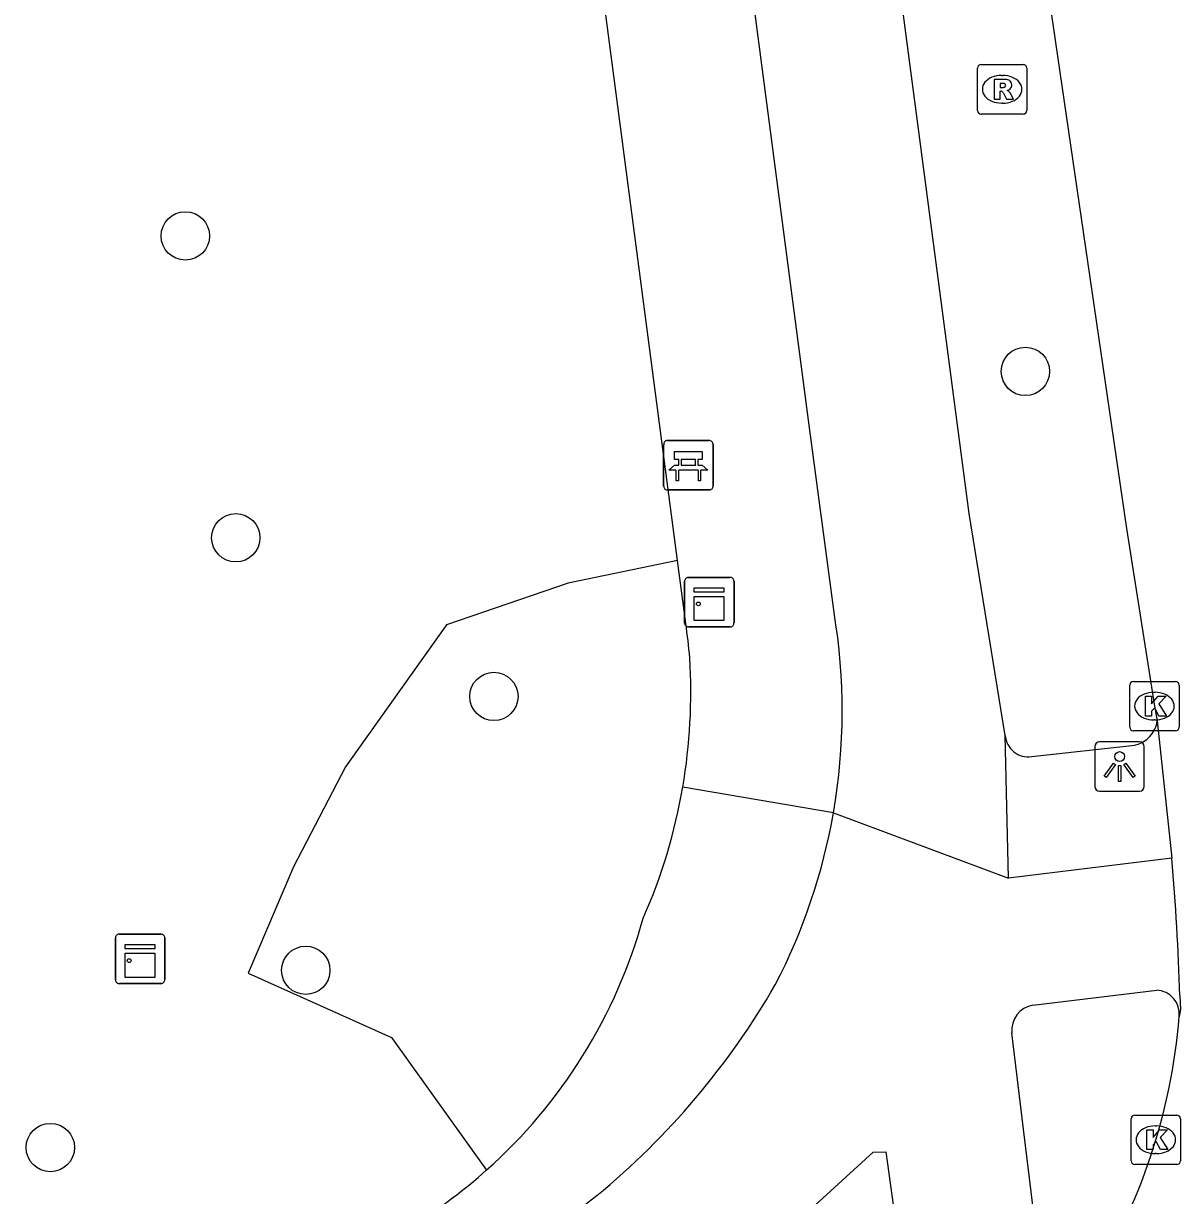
# Model space of a CAD drawing. Extents: x 160557 to 161245, y 385330 to 386505.
# Drawn here: x 161084.43 to 161107.84, y 386173.3 to 386197 of the extents above; entities that cross this region are included whole.
import ezdxf

# ---------------------------------------------------------------- set-up
doc = ezdxf.new("R2010")
doc.units = 0
for name, color, linetype in [('IMGEO_Bank', 7, 'Continuous'), ('IMGEO_Boom', 7, 'Continuous'), ('IMGEO_Fietspad_gesloten', 7, 'Continuous'), ('IMGEO_Groenvoorziening', 7, 'Continuous'), ('IMGEO_Kast', 7, 'Continuous'), ('IMGEO_Kolk', 7, 'Continuous'), ('IMGEO_Lichtpunt', 7, 'Continuous'), ('IMGEO_Rijbaan_regionaal_gesloten', 7, 'Continuous'), ('IMGEO_Rioolput', 7, 'Continuous'), ('IMGEO_Voetpad_gesloten', 7, 'Continuous'), ('IMGEO_Voetpad_open', 7, 'Continuous')]:
    doc.layers.add(name, color=color, linetype=linetype)

msp = doc.modelspace()

# ---------------------------------------------------------------- linework, layer by layer
at = {"layer": 'IMGEO_Bank'}
for p, q in [((161097.461, 386188.568), (161098.302, 386188.568)), ((161098.302, 386188.568), (161097.461, 386188.568)), ((161097.386, 386187.643), (161097.386, 386188.484)), ((161097.386, 386188.484), (161097.386, 386187.643)), ((161098.386, 386188.493), (161098.386, 386187.652)), ((161098.386, 386187.652), (161098.386, 386188.493)), ((161097.695, 386188.074), (161097.695, 386188.18)), ((161097.739, 386188.18), (161097.739, 386188.074)), ((161098.027, 386188.186), (161097.745, 386188.186)), ((161097.745, 386188.068), (161098.027, 386188.068)), ((161098.033, 386188.074), (161098.033, 386188.18)), ((161098.077, 386188.18), (161098.077, 386188.074)), ((161098.083, 386187.966), (161097.69, 386187.966)), ((161098.311, 386187.568), (161097.47, 386187.568)), ((161097.47, 386187.568), (161098.311, 386187.568))]:
    msp.add_line(p, q, dxfattribs=at)
for points in [[(161097.689, 386188.186), (161097.603, 386188.186), (161097.603, 386188.347), (161098.166, 386188.347), (161098.166, 386188.186), (161098.083, 386188.186)], [(161097.633, 386187.966), (161097.491, 386187.966), (161097.603, 386188.068), (161097.689, 386188.068)], [(161098.083, 386188.068), (161098.166, 386188.068), (161098.278, 386187.966), (161098.139, 386187.966)], [(161097.683, 386187.959), (161097.683, 386187.752), (161097.64, 386187.752), (161097.64, 386187.959)], [(161098.133, 386187.959), (161098.133, 386187.752), (161098.089, 386187.752), (161098.089, 386187.959)]]:
    msp.add_lwpolyline(points, dxfattribs=at)
for centre, radius, start, end in [((161097.464, 386188.49), 0.0779, 92.4484, 184.2845), ((161097.464, 386188.49), 0.0779, 92.4484, 184.2845), ((161098.308, 386188.49), 0.0779, 2.4484, 94.2845), ((161098.308, 386188.49), 0.0779, 2.4484, 94.2845), ((161097.688, 386188.179), 0.00671, 2.8957, 87.1043), ((161097.688, 386188.075), 0.00671, 272.8957, 357.1043), ((161097.745, 386188.179), 0.00671, 92.8957, 177.1043), ((161097.745, 386188.075), 0.00671, 182.8957, 267.1043), ((161098.027, 386188.179), 0.00671, 2.8957, 87.1043), ((161098.027, 386188.075), 0.00671, 272.8957, 357.1043), ((161098.084, 386188.179), 0.00671, 92.8957, 177.1043), ((161098.084, 386188.075), 0.00671, 182.8957, 267.1043), ((161097.633, 386187.959), 0.00671, 2.8957, 87.1043), ((161097.69, 386187.959), 0.00671, 92.8957, 177.1043), ((161098.082, 386187.959), 0.00671, 2.8957, 87.1043), ((161098.139, 386187.959), 0.00671, 92.8957, 177.1043), ((161097.464, 386187.646), 0.0779, 182.4484, 274.2845), ((161097.464, 386187.646), 0.0779, 182.4484, 274.2845), ((161098.308, 386187.646), 0.0779, 272.4484, 4.2845), ((161098.308, 386187.646), 0.0779, 272.4484, 4.2845)]:
    msp.add_arc(centre, radius, start, end, dxfattribs=at)
at = {"layer": 'IMGEO_Boom'}
for centre in [(161087.709, 386192.705), (161104.704, 386189.966), (161088.73, 386186.602), (161093.951, 386183.393), (161090.146, 386177.856), (161084.978, 386174.272)]:
    msp.add_circle(centre, 0.489, dxfattribs=at)
at = {"layer": 'IMGEO_Fietspad_gesloten'}
for points in [[(161100.833, 386185.089), (161100.316, 386188.979), (161089.26, 386273.118), (161086.241, 386295.246), (161086.079, 386296.166), (161084.286, 386305.882), (161083.729, 386308.669), (161083.216, 386310.933), (161081.816, 386315.743), (161080.881, 386318.658), (161079.887, 386321.461), (161078.711, 386324.52), (161077.526, 386327.456), (161070.293, 386345.132)], [(161104.297, 386182.605), (161103.567, 386187.092), (161088.889, 386298.451), (161087.19, 386307.026), (161085.848, 386312.903)], [(161104.363, 386179.719), (161104.297, 386182.605)], [(161100.821, 386181.042), (161104.363, 386179.719)], [(161107.666, 386180.122), (161104.363, 386179.719)], [(161104.856, 386177.153), (161107.363, 386177.455)], [(161105.043, 386171.604), (161104.946, 386172.331), (161104.663, 386174.644), (161104.429, 386176.593)], [(161098.806, 386171.604), (161101.625, 386174.179), (161101.878, 386174.182), (161102.618, 386168.878)]]:
    msp.add_lwpolyline(points, dxfattribs=at)
for centre, radius, start, end in [((161089.01, 386183.101), 11.989, 350.113, 9.5472), ((161089.012, 386183.102), 11.988, 332.4812, 350.1063), ((161086.165, 386185.324), 15.553, 309.3725, 330.0657), ((161107.332, 386176.971), 0.485, 353.9153, 86.3459), ((161104.94, 386176.646), 0.513, 99.3748, 185.9742), ((161085.127, 386186.834), 17.38, 286.0128, 308.8593)]:
    msp.add_arc(centre, radius, start, end, dxfattribs=at)
at = {"layer": 'IMGEO_Groenvoorziening'}
msp.add_lwpolyline([(161097.665, 386186.145), (161095.455, 386185.684), (161092.99, 386184.842), (161090.946, 386181.969), (161089.895, 386179.951), (161088.978, 386177.799), (161091.881, 386176.498), (161093.799, 386173.812)], dxfattribs=at)
at = {"layer": 'IMGEO_Kast'}
for p, q in [((161097.809, 386184.875), (161097.809, 386185.716)), ((161097.809, 386185.716), (161097.809, 386184.875)), ((161097.884, 386185.8), (161098.725, 386185.8)), ((161098.725, 386185.8), (161097.884, 386185.8)), ((161098.809, 386185.725), (161098.809, 386184.884)), ((161098.809, 386184.884), (161098.809, 386185.725)), ((161098.734, 386184.8), (161097.893, 386184.8)), ((161097.893, 386184.8), (161098.734, 386184.8)), ((161086.369, 386178.587), (161087.21, 386178.587)), ((161087.21, 386178.587), (161086.369, 386178.587)), ((161086.294, 386177.662), (161086.294, 386178.503)), ((161086.294, 386178.503), (161086.294, 386177.662)), ((161087.294, 386178.512), (161087.294, 386177.671)), ((161087.294, 386177.671), (161087.294, 386178.512)), ((161087.219, 386177.587), (161086.378, 386177.587)), ((161086.378, 386177.587), (161087.219, 386177.587))]:
    msp.add_line(p, q, dxfattribs=at)
for points in [[(161098.004, 386185.59), (161098.604, 386185.59), (161098.604, 386185.505), (161098.004, 386185.505), (161098.004, 386185.59)], [(161098.004, 386185.415), (161098.604, 386185.415), (161098.604, 386184.926), (161098.004, 386184.926), (161098.004, 386185.415)], [(161086.489, 386178.377), (161087.089, 386178.377), (161087.089, 386178.292), (161086.489, 386178.292), (161086.489, 386178.377)], [(161086.489, 386178.202), (161087.089, 386178.202), (161087.089, 386177.713), (161086.489, 386177.713), (161086.489, 386178.202)]]:
    msp.add_lwpolyline(points, dxfattribs=at)
for centre in [(161098.088, 386185.264), (161086.573, 386178.051)]:
    msp.add_circle(centre, 0.0377, dxfattribs=at)
for centre, start, end in [((161097.887, 386185.722), 92.4484, 184.2845), ((161097.887, 386185.722), 92.4484, 184.2845), ((161098.731, 386185.722), 2.4484, 94.2845), ((161098.731, 386185.722), 2.4484, 94.2845), ((161097.887, 386184.878), 182.4484, 274.2845), ((161097.887, 386184.878), 182.4484, 274.2845), ((161098.731, 386184.878), 272.4484, 4.2845), ((161098.731, 386184.878), 272.4484, 4.2845), ((161086.372, 386178.509), 92.4484, 184.2845), ((161086.372, 386178.509), 92.4484, 184.2845), ((161087.216, 386178.509), 2.4484, 94.2845), ((161087.216, 386178.509), 2.4484, 94.2845), ((161086.372, 386177.665), 182.4484, 274.2845), ((161086.372, 386177.665), 182.4484, 274.2845), ((161087.216, 386177.665), 272.4484, 4.2845), ((161087.216, 386177.665), 272.4484, 4.2845)]:
    msp.add_arc(centre, 0.0779, start, end, dxfattribs=at)
at = {"layer": 'IMGEO_Kolk'}
for p, q in [((161106.814, 386182.771), (161106.814, 386183.623)), ((161106.889, 386183.697), (161107.741, 386183.697)), ((161107.815, 386183.623), (161107.815, 386182.771)), ((161107.302, 386183.477), (161107.327, 386183.477)), ((161107.325, 386182.917), (161107.3, 386182.917)), ((161107.741, 386182.697), (161106.889, 386182.697)), ((161106.842, 386174.003), (161106.842, 386174.855)), ((161106.917, 386174.929), (161107.769, 386174.929)), ((161107.843, 386174.855), (161107.843, 386174.003)), ((161107.33, 386174.709), (161107.355, 386174.709)), ((161107.353, 386174.149), (161107.328, 386174.149)), ((161107.769, 386173.929), (161106.917, 386173.929))]:
    msp.add_line(p, q, dxfattribs=at)
for points in [[(161106.814, 386182.771), (161106.814, 386183.623)], [(161106.889, 386183.697), (161107.741, 386183.697)], [(161107.815, 386183.623), (161107.815, 386182.771)], [(161107.135, 386183.397), (161107.258, 386183.397), (161107.258, 386183.246), (161107.388, 386183.397), (161107.552, 386183.397), (161107.406, 386183.246), (161107.559, 386182.997), (161107.407, 386182.997), (161107.322, 386183.161), (161107.258, 386183.094), (161107.258, 386182.997), (161107.135, 386182.997), (161107.135, 386183.397)], [(161107.741, 386182.697), (161106.889, 386182.697)], [(161106.842, 386174.003), (161106.842, 386174.855)], [(161106.917, 386174.929), (161107.769, 386174.929)], [(161107.843, 386174.855), (161107.843, 386174.003)], [(161107.163, 386174.629), (161107.286, 386174.629), (161107.286, 386174.478), (161107.416, 386174.629), (161107.58, 386174.629), (161107.434, 386174.478), (161107.587, 386174.229), (161107.435, 386174.229), (161107.35, 386174.393), (161107.286, 386174.326), (161107.286, 386174.229), (161107.163, 386174.229), (161107.163, 386174.629)], [(161107.769, 386173.929), (161106.917, 386173.929)]]:
    msp.add_lwpolyline(points, dxfattribs=at)
for centre, start, end in [((161106.891, 386183.621), 91.552, 178.448), ((161106.891, 386183.621), 91.552, 178.448), ((161107.739, 386183.621), 1.552, 88.448), ((161107.739, 386183.621), 1.552, 88.448), ((161106.891, 386182.773), 181.552, 268.448), ((161106.891, 386182.773), 181.552, 268.448), ((161107.739, 386182.773), 271.552, 358.448), ((161107.739, 386182.773), 271.552, 358.448), ((161106.919, 386174.853), 91.552, 178.448), ((161106.919, 386174.853), 91.552, 178.448), ((161107.767, 386174.853), 1.552, 88.448), ((161107.767, 386174.853), 1.552, 88.448), ((161106.919, 386174.005), 181.552, 268.448), ((161106.919, 386174.005), 181.552, 268.448), ((161107.767, 386174.005), 271.552, 358.448), ((161107.767, 386174.005), 271.552, 358.448)]:
    msp.add_arc(centre, 0.0765, start, end, dxfattribs=at)
for centre, major_axis, ratio, start_param, end_param in [((161107.301, 386183.197), (-0.387, 0.002), 0.722429, 4.712389, 7.853982), ((161107.326, 386183.197), (-0.39, 0.002), 0.717154, 1.570796, 4.712389), ((161107.329, 386174.429), (-0.387, 0.002), 0.722429, 4.712389, 7.853982), ((161107.354, 386174.429), (-0.39, 0.002), 0.717154, 1.570796, 4.712389)]:
    msp.add_ellipse(centre, major_axis=major_axis, ratio=ratio, start_param=start_param, end_param=end_param, dxfattribs=at)
at = {"layer": 'IMGEO_Lichtpunt'}
for p, q in [((161106.112, 386182.38), (161106.112, 386181.573)), ((161106.112, 386182.38), (161106.112, 386181.573)), ((161107.014, 386182.475), (161106.206, 386182.475)), ((161107.014, 386182.475), (161106.206, 386182.475)), ((161107.108, 386181.573), (161107.108, 386182.38)), ((161107.108, 386181.573), (161107.108, 386182.38)), ((161106.206, 386181.479), (161107.014, 386181.479)), ((161106.206, 386181.479), (161107.014, 386181.479))]:
    msp.add_line(p, q, dxfattribs=at)
for points in [[(161106.486, 386182.044), (161106.525, 386182.016), (161106.337, 386181.754), (161106.299, 386181.781), (161106.486, 386182.044)], [(161106.588, 386181.996), (161106.635, 386181.996), (161106.635, 386181.674), (161106.588, 386181.674), (161106.588, 386181.996)], [(161106.698, 386182.016), (161106.736, 386182.043), (161106.923, 386181.781), (161106.884, 386181.753), (161106.698, 386182.016)]]:
    msp.add_lwpolyline(points, dxfattribs=at)
msp.add_circle((161106.611, 386182.178), 0.0994, dxfattribs=at)
for centre, start, end in [((161106.206, 386182.38), 90, 180), ((161106.206, 386182.38), 90, 180), ((161107.014, 386182.38), 0, 90), ((161107.014, 386182.38), 0, 90), ((161106.206, 386181.573), 180, 270), ((161106.206, 386181.573), 180, 270), ((161107.014, 386181.573), 270, 0), ((161107.014, 386181.573), 270, 360)]:
    msp.add_arc(centre, 0.0946, start, end, dxfattribs=at)
at = {"layer": 'IMGEO_Rijbaan_regionaal_gesloten'}
for points in [[(161098.042, 386252.048), (161098.078, 386251.208), (161099.239, 386241.761), (161101.721, 386222.134), (161102.647, 386214.849), (161106.751, 386186.787), (161107.315, 386183.197), (161107.372, 386182.902)], [(161107.372, 386182.902), (161107.666, 386180.122)], [(161107.83, 386177.344), (161107.84, 386177.061), (161107.814, 386176.92)]]:
    msp.add_lwpolyline(points, dxfattribs=at)
for centre, radius, start, end in [((161058.818, 386175.844), 49.035, 1.7525, 5.0046), ((161095.79, 386177.904), 12.065, 327.7685, 355.3238)]:
    msp.add_arc(centre, radius, start, end, dxfattribs=at)
at = {"layer": 'IMGEO_Rioolput'}
for p, q in [((161103.733, 386195.244), (161103.733, 386196.096)), ((161103.808, 386196.17), (161104.66, 386196.17)), ((161104.734, 386196.096), (161104.734, 386195.244)), ((161104.221, 386195.95), (161104.246, 386195.95)), ((161104.244, 386195.39), (161104.219, 386195.39)), ((161104.66, 386195.17), (161103.808, 386195.17))]:
    msp.add_line(p, q, dxfattribs=at)
for points in [[(161103.733, 386195.244), (161103.733, 386196.096)], [(161103.808, 386196.17), (161104.66, 386196.17)], [(161104.734, 386196.096), (161104.734, 386195.244)], [(161104.322, 386195.868), (161104.07, 386195.87), (161104.07, 386195.47)], [(161104.07, 386195.47), (161104.194, 386195.47), (161104.194, 386195.632), (161104.205, 386195.632)], [(161104.248, 386195.789), (161104.194, 386195.789), (161104.194, 386195.708)], [(161104.194, 386195.708), (161104.246, 386195.708)], [(161104.252, 386195.603), (161104.323, 386195.47), (161104.463, 386195.47), (161104.398, 386195.596)], [(161104.66, 386195.17), (161103.808, 386195.17)]]:
    msp.add_lwpolyline(points, dxfattribs=at)
for centre, radius, start, end in [((161103.81, 386196.094), 0.0765, 91.552, 178.448), ((161103.81, 386196.094), 0.0765, 91.552, 178.448), ((161104.658, 386196.094), 0.0765, 1.552, 88.448), ((161104.658, 386196.094), 0.0765, 1.552, 88.448), ((161104.321, 386195.758), 0.109, 350.3612, 89.416), ((161104.204, 386195.579), 0.0533, 26.0293, 88.6989), ((161104.23, 386195.897), 0.19, 274.7715, 282.9687), ((161104.254, 386195.693), 0.0964, 77.0061, 93.1865), ((161104.268, 386195.75), 0.0378, 276.6634, 79.6772), ((161104.319, 386195.758), 0.112, 277.5842, 350.9817), ((161104.303, 386195.543), 0.108, 29.5134, 73.7905), ((161103.81, 386195.246), 0.0765, 181.552, 268.448), ((161103.81, 386195.246), 0.0765, 181.552, 268.448), ((161104.658, 386195.246), 0.0765, 271.552, 358.448), ((161104.658, 386195.246), 0.0765, 271.552, 358.448)]:
    msp.add_arc(centre, radius, start, end, dxfattribs=at)
for centre, major_axis, ratio, start_param, end_param in [((161104.22, 386195.67), (-0.387, 0.002), 0.722429, 4.712389, 7.853982), ((161104.245, 386195.67), (-0.39, 0.002), 0.717154, 1.570796, 4.712389)]:
    msp.add_ellipse(centre, major_axis=major_axis, ratio=ratio, start_param=start_param, end_param=end_param, dxfattribs=at)
at = {"layer": 'IMGEO_Voetpad_gesloten'}
msp.add_lwpolyline([(161104.832, 386182.178), (161106.921, 386182.406)], dxfattribs=at)
for centre, radius, start, end in [((161106.79, 386182.978), 0.587, 282.8766, 352.5645), ((161104.758, 386182.634), 0.462, 183.6556, 279.1555)]:
    msp.add_arc(centre, radius, start, end, dxfattribs=at)
at = {"layer": 'IMGEO_Voetpad_open'}
for points in [[(161097.665, 386186.145), (161092.259, 386227.303), (161091.551, 386232.577)], [(161097.833, 386184.867), (161097.665, 386186.145)], [(161100.821, 386181.042), (161097.773, 386181.562)]]:
    msp.add_lwpolyline(points, dxfattribs=at)
for centre, radius, start, end in [((161086.866, 386183.237), 11.088, 4.8395, 8.4558), ((161086.602, 386183.474), 11.333, 350.2858, 3.5296), ((161086.614, 386183.484), 11.323, 336.1706, 350.2289), ((161086.727, 386181.75), 10.631, 311.6952, 344.4983), ((161086.75, 386181.725), 10.597, 292.5885, 311.6916)]:
    msp.add_arc(centre, radius, start, end, dxfattribs=at)

doc.saveas('drawing.dxf')
